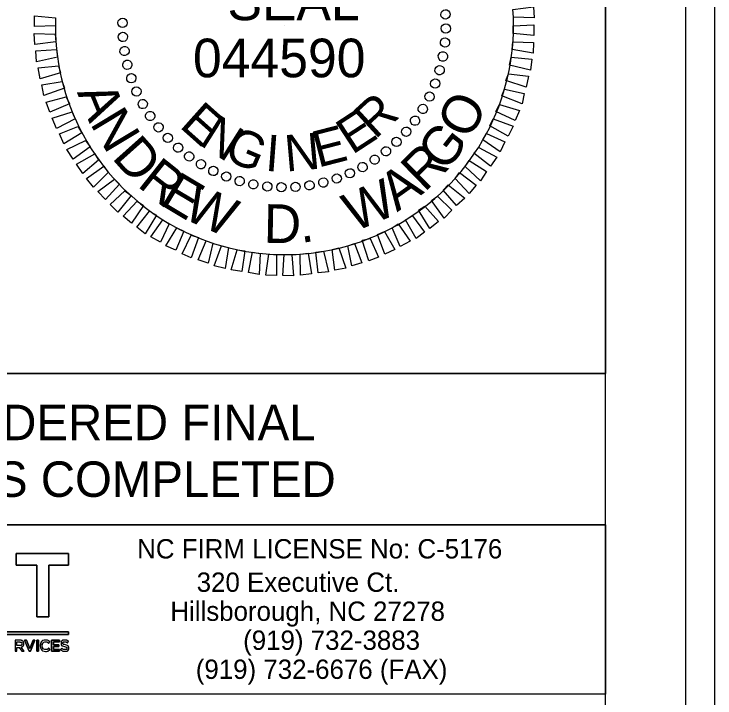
# Model space of a CAD drawing. Extents: x 3025871 to 3026431, y 707165 to 707825.
# Drawn here: x 3026258.31 to 3026274.62, y 707703.4 to 707719.32 of the extents above; entities that cross this region are included whole.
import ezdxf

# ---------------------------------------------------------------- set-up
doc = ezdxf.new("R2010")
doc.units = 0
for name, color, linetype in [('Old_Level_19', 7, 'Continuous'), ('Old_Level_39', 7, 'Continuous'), ('Prop DSN Text', 7, 'Continuous'), ('Sheet Block Title CELL', 7, 'Continuous'), ('Sheet Cutting Line CELL', 7, 'Continuous'), ('Typical Terminator CELL', 7, 'Continuous'), ('Typical Text ID Circle CELL', 7, 'Continuous')]:
    doc.layers.add(name, color=color, linetype=linetype)

msp = doc.modelspace()

# ---------------------------------------------------------------- linework, layer by layer
at = {"layer": 'Old_Level_19'}
for p, q in [((3026242.065, 707710.953), (3026272.071, 707710.953)), ((3026272.071, 707710.951), (3026272.071, 707707.426)), ((3026272.071, 707707.428), (3026242.065, 707707.428))]:
    msp.add_line(p, q, dxfattribs=at)
at = {"layer": 'Old_Level_39'}
msp.add_lwpolyline([(3026273.948, 707731.968), (3026023.973, 707731.968), (3026023.973, 707573.703), (3026273.948, 707573.703)], close=True, dxfattribs=at)
at = {"layer": 'Prop DSN Text'}
msp.add_arc((3026264.604, 707719.049), 5.331, 180.0118, 2.0847, dxfattribs=at)
at = {"layer": 'Sheet Block Title CELL'}
for p, q in [((3026268.356, 707719.31), (3026268.356, 707719.31)), ((3026260.833, 707719.115), (3026260.833, 707719.115)), ((3026264.598, 707719.047), (3026264.598, 707719.047)), ((3026268.363, 707718.98), (3026268.363, 707718.98)), ((3026260.841, 707718.785), (3026260.841, 707718.785)), ((3026268.341, 707718.65), (3026268.341, 707718.65)), ((3026260.886, 707718.462), (3026260.886, 707718.462)), ((3026268.288, 707718.327), (3026268.288, 707718.327)), ((3026260.946, 707718.132), (3026260.946, 707718.132)), ((3026268.221, 707718.012), (3026268.221, 707718.012)), ((3026261.036, 707717.817), (3026261.036, 707717.817)), ((3026268.116, 707717.697), (3026268.116, 707717.697)), ((3026261.156, 707717.517), (3026261.156, 707717.517)), ((3026267.981, 707717.397), (3026267.981, 707717.397)), ((3026261.306, 707717.225), (3026261.306, 707717.225)), ((3026267.831, 707717.105), (3026267.831, 707717.105)), ((3026261.478, 707716.94), (3026261.478, 707716.94)), ((3026267.643, 707716.835), (3026267.643, 707716.835)), ((3026261.666, 707716.677), (3026261.666, 707716.677)), ((3026267.441, 707716.572), (3026267.441, 707716.572)), ((3026261.891, 707716.43), (3026261.891, 707716.43)), ((3026262.123, 707716.205), (3026262.123, 707716.205)), ((3026267.216, 707716.34), (3026267.216, 707716.34)), ((3026266.968, 707716.115), (3026266.968, 707716.115)), ((3026262.386, 707716.002), (3026262.386, 707716.002)), ((3026266.706, 707715.927), (3026266.706, 707715.927)), ((3026262.656, 707715.815), (3026262.656, 707715.815)), ((3026266.421, 707715.755), (3026266.421, 707715.755)), ((3026262.948, 707715.665), (3026262.948, 707715.665)), ((3026266.128, 707715.605), (3026266.128, 707715.605)), ((3026263.248, 707715.53), (3026263.248, 707715.53)), ((3026263.563, 707715.425), (3026263.563, 707715.425)), ((3026265.513, 707715.395), (3026265.513, 707715.395)), ((3026265.828, 707715.485), (3026265.828, 707715.485)), ((3026263.878, 707715.357), (3026263.878, 707715.357)), ((3026264.201, 707715.305), (3026264.201, 707715.305)), ((3026264.531, 707715.282), (3026264.531, 707715.282)), ((3026264.861, 707715.29), (3026264.861, 707715.29)), ((3026265.183, 707715.335), (3026265.183, 707715.335))]:
    msp.add_line(p, q, dxfattribs=at)
for points in [[(3026269.916, 707719.422), (3026270.403, 707719.482), (3026270.418, 707719.227), (3026269.931, 707719.242)], [(3026259.273, 707719.047), (3026258.786, 707719.025), (3026258.786, 707719.28), (3026259.273, 707719.227)], [(3026269.923, 707719.047), (3026270.411, 707719.07), (3026270.411, 707718.815), (3026269.923, 707718.867)], [(3026259.281, 707718.672), (3026258.793, 707718.612), (3026258.778, 707718.867), (3026259.266, 707718.852)], [(3026269.916, 707718.672), (3026270.403, 707718.657), (3026270.388, 707718.41), (3026269.901, 707718.492)], [(3026259.326, 707718.312), (3026258.838, 707718.207), (3026258.816, 707718.462), (3026259.296, 707718.492)], [(3026269.878, 707718.312), (3026270.358, 707718.267), (3026270.328, 707718.012), (3026269.841, 707718.132)], [(3026259.393, 707717.952), (3026258.921, 707717.81), (3026258.876, 707718.065), (3026259.348, 707718.11)], [(3026269.818, 707717.93), (3026270.283, 707717.87), (3026270.231, 707717.615), (3026269.758, 707717.772)], [(3026259.483, 707717.592), (3026259.003, 707717.42), (3026258.958, 707717.667), (3026259.431, 707717.75)], [(3026269.721, 707717.57), (3026270.186, 707717.472), (3026270.133, 707717.225), (3026269.661, 707717.412)], [(3026259.603, 707717.232), (3026259.146, 707717.037), (3026259.063, 707717.27), (3026259.528, 707717.39)], [(3026269.608, 707717.21), (3026270.073, 707717.075), (3026269.976, 707716.842), (3026269.526, 707717.052)], [(3026259.738, 707716.88), (3026259.296, 707716.655), (3026259.198, 707716.895), (3026259.663, 707717.045)], [(3026269.458, 707716.88), (3026269.923, 707716.707), (3026269.811, 707716.475), (3026269.383, 707716.715)], [(3026259.888, 707716.557), (3026259.468, 707716.295), (3026259.371, 707716.527), (3026259.798, 707716.7)], [(3026269.308, 707716.535), (3026269.736, 707716.347), (3026269.623, 707716.115), (3026269.218, 707716.392)], [(3026260.083, 707716.227), (3026259.686, 707715.942), (3026259.543, 707716.167), (3026259.978, 707716.377)], [(3026269.128, 707716.212), (3026269.548, 707715.987), (3026269.398, 707715.777), (3026269.008, 707716.077)], [(3026260.278, 707715.92), (3026259.911, 707715.605), (3026259.768, 707715.822), (3026260.188, 707716.062)], [(3026268.903, 707715.912), (3026269.308, 707715.657), (3026269.166, 707715.44), (3026268.806, 707715.77)], [(3026260.503, 707715.627), (3026260.158, 707715.29), (3026260.001, 707715.492), (3026260.398, 707715.777)], [(3026268.678, 707715.627), (3026269.068, 707715.335), (3026268.903, 707715.14), (3026268.573, 707715.492)], [(3026260.766, 707715.357), (3026260.443, 707715.005), (3026260.263, 707715.185), (3026260.653, 707715.477)], [(3026268.416, 707715.342), (3026268.798, 707715.035), (3026268.611, 707714.862), (3026268.296, 707715.222)], [(3026261.036, 707715.095), (3026260.728, 707714.705), (3026260.548, 707714.885), (3026260.893, 707715.207)], [(3026268.168, 707715.08), (3026268.498, 707714.75), (3026268.318, 707714.57), (3026268.026, 707714.975)], [(3026261.321, 707714.862), (3026261.043, 707714.45), (3026260.848, 707714.615), (3026261.178, 707714.967)], [(3026267.868, 707714.847), (3026268.191, 707714.487), (3026267.988, 707714.33), (3026267.726, 707714.75)], [(3026261.628, 707714.637), (3026261.366, 707714.202), (3026261.171, 707714.36), (3026261.463, 707714.727)], [(3026267.583, 707714.622), (3026267.861, 707714.24), (3026267.666, 707714.097), (3026267.418, 707714.532)], [(3026261.921, 707714.435), (3026261.718, 707714.007), (3026261.493, 707714.135), (3026261.778, 707714.525)], [(3026267.253, 707714.435), (3026267.531, 707714.03), (3026267.298, 707713.91), (3026267.111, 707714.345)], [(3026262.266, 707714.262), (3026262.078, 707713.82), (3026261.846, 707713.925), (3026262.101, 707714.345)], [(3026266.931, 707714.255), (3026267.171, 707713.835), (3026266.938, 707713.73), (3026266.766, 707714.187)], [(3026262.603, 707714.12), (3026262.431, 707713.647), (3026262.221, 707713.737), (3026262.431, 707714.172)], [(3026266.601, 707714.097), (3026266.796, 707713.662), (3026266.571, 707713.572), (3026266.413, 707714.052)], [(3026262.941, 707713.985), (3026262.828, 707713.52), (3026262.596, 707713.595), (3026262.783, 707714.037)], [(3026263.301, 707713.887), (3026263.226, 707713.4), (3026262.971, 707713.46), (3026263.143, 707713.925)], [(3026266.233, 707713.977), (3026266.406, 707713.527), (3026266.173, 707713.46), (3026266.076, 707713.925)], [(3026263.683, 707713.805), (3026263.616, 707713.325), (3026263.368, 707713.362), (3026263.503, 707713.827)], [(3026264.043, 707713.745), (3026264.013, 707713.257), (3026263.766, 707713.302), (3026263.863, 707713.775)], [(3026265.153, 707713.752), (3026265.236, 707713.272), (3026264.981, 707713.242), (3026264.973, 707713.73)], [(3026265.513, 707713.797), (3026265.633, 707713.317), (3026265.386, 707713.295), (3026265.333, 707713.775)], [(3026265.873, 707713.88), (3026266.031, 707713.407), (3026265.776, 707713.355), (3026265.716, 707713.842)], [(3026264.418, 707713.722), (3026264.418, 707713.235), (3026264.171, 707713.242), (3026264.238, 707713.73)], [(3026264.778, 707713.715), (3026264.816, 707713.227), (3026264.568, 707713.235), (3026264.598, 707713.722)]]:
    msp.add_lwpolyline(points, close=True, dxfattribs=at)
for centre, major_axis in [((3026268.351, 707719.31), (0.108, 0.008)), ((3026260.837, 707719.113), (-0.108, 0.002)), ((3026268.36, 707718.982), (0.108, -0.002)), ((3026260.845, 707718.785), (-0.108, -0.008)), ((3026268.34, 707718.654), (0.107, -0.011)), ((3026260.883, 707718.459), (-0.107, -0.017)), ((3026268.291, 707718.33), (0.106, -0.021)), ((3026260.948, 707718.137), (-0.105, -0.026)), ((3026268.215, 707718.011), (0.104, -0.03)), ((3026261.041, 707717.823), (-0.102, -0.035)), ((3026268.11, 707717.699), (0.101, -0.039)), ((3026261.161, 707717.517), (-0.0987, -0.0439)), ((3026267.98, 707717.398), (0.0971, -0.0473)), ((3026261.308, 707717.224), (-0.0945, -0.0524)), ((3026267.823, 707717.11), (0.0926, -0.0556)), ((3026261.479, 707716.944), (-0.0895, -0.0604)), ((3026267.642, 707716.836), (0.0874, -0.0635)), ((3026261.675, 707716.68), (-0.0839, -0.068)), ((3026267.437, 707716.579), (0.0815, -0.0709)), ((3026261.892, 707716.434), (-0.0777, -0.075)), ((3026267.212, 707716.341), (0.075, -0.0777)), ((3026262.13, 707716.208), (-0.0709, -0.0815)), ((3026266.966, 707716.124), (0.068, -0.0839)), ((3026262.387, 707716.004), (-0.0635, -0.0874)), ((3026266.702, 707715.929), (0.0604, -0.0895)), ((3026262.661, 707715.823), (-0.0556, -0.0926)), ((3026266.422, 707715.757), (0.0524, -0.0945)), ((3026262.949, 707715.666), (-0.0473, -0.0971)), ((3026266.128, 707715.611), (0.0439, -0.0987)), ((3026263.25, 707715.535), (-0.039, -0.101)), ((3026263.561, 707715.431), (-0.03, -0.104)), ((3026265.823, 707715.49), (0.035, -0.102)), ((3026263.88, 707715.355), (-0.021, -0.106)), ((3026264.205, 707715.306), (-0.011, -0.107)), ((3026264.533, 707715.286), (-0.002, -0.108)), ((3026264.861, 707715.295), (0.008, -0.108)), ((3026265.187, 707715.332), (0.017, -0.107)), ((3026265.508, 707715.397), (0.026, -0.105))]:
    msp.add_ellipse(centre, major_axis=major_axis, ratio=0.999708, dxfattribs=at)
at = {"layer": 'Sheet Cutting Line CELL'}
for points in [[(3026272.073, 707731.586), (3026047.073, 707731.586), (3026047.073, 707574.086), (3026272.073, 707574.086)], [(3026257.073, 707727.828), (3026272.073, 707727.828), (3026272.073, 707710.953), (3026257.073, 707710.953)]]:
    msp.add_lwpolyline(points, close=True, dxfattribs=at)
at = {"layer": 'Typical Terminator CELL'}
msp.add_lwpolyline([(3026274.623, 707735.336), (3026022.023, 707735.336), (3026022.023, 707570.336), (3026274.623, 707570.336)], close=True, dxfattribs=at)
at = {"layer": 'Typical Text ID Circle CELL'}
for p, q in [((3026258.493, 707704.662), (3026258.493, 707704.661)), ((3026258.537, 707704.664), (3026258.537, 707704.665)), ((3026258.923, 707704.618), (3026258.923, 707704.617)), ((3026258.968, 707704.618), (3026258.968, 707704.618)), ((3026259.118, 707704.677), (3026259.145, 707704.71)), ((3026259.405, 707704.675), (3026259.405, 707704.674)), ((3026259.448, 707704.678), (3026259.448, 707704.679)), ((3026259.555, 707704.683), (3026259.578, 707704.717)), ((3026259.147, 707704.531), (3026259.119, 707704.56)), ((3026259.421, 707704.559), (3026259.396, 707704.527)), ((3026259.542, 707704.559), (3026259.542, 707704.558)), ((3026259.585, 707704.563), (3026259.585, 707704.563))]:
    msp.add_line(p, q, dxfattribs=at)
msp.add_lwpolyline([(3026242.065, 707707.428), (3026272.074, 707707.428), (3026272.074, 707703.49), (3026242.065, 707703.49)], close=True, dxfattribs=at)
for points in [[(3026259.58, 707706.76), (3026259.58, 707706.489), (3026259.124, 707706.489), (3026259.124, 707705.291), (3026258.842, 707705.291), (3026258.842, 707706.489), (3026258.365, 707706.489), (3026258.365, 707706.76), (3026259.58, 707706.76)], [(3026258.365, 707706.76), (3026258.365, 707706.489), (3026258.842, 707706.489), (3026258.842, 707705.291), (3026259.124, 707705.291), (3026259.124, 707706.489), (3026259.58, 707706.489), (3026259.58, 707706.76), (3026258.365, 707706.76)], [(3026259.58, 707704.875), (3026252.749, 707704.875), (3026252.749, 707704.943), (3026259.58, 707704.943), (3026259.58, 707704.875)], [(3026259.58, 707704.943), (3026252.749, 707704.943), (3026252.749, 707704.875), (3026259.58, 707704.875), (3026259.58, 707704.943)], [(3026258.446, 707704.745), (3026258.337, 707704.745), (3026258.337, 707704.49), (3026258.38, 707704.49), (3026258.38, 707704.579), (3026258.434, 707704.579), (3026258.494, 707704.49), (3026258.545, 707704.49), (3026258.479, 707704.587)], [(3026258.443, 707704.619), (3026258.38, 707704.619), (3026258.38, 707704.704), (3026258.442, 707704.704)], [(3026258.558, 707704.745), (3026258.605, 707704.745), (3026258.679, 707704.549), (3026258.753, 707704.745), (3026258.799, 707704.745), (3026258.698, 707704.488), (3026258.66, 707704.488), (3026258.558, 707704.745)], [(3026258.66, 707704.488), (3026258.698, 707704.488), (3026258.799, 707704.745), (3026258.753, 707704.745), (3026258.679, 707704.549), (3026258.605, 707704.745), (3026258.558, 707704.745), (3026258.66, 707704.488)], [(3026258.84, 707704.745), (3026258.883, 707704.745), (3026258.883, 707704.49), (3026258.84, 707704.49), (3026258.84, 707704.745)], [(3026258.84, 707704.49), (3026258.883, 707704.49), (3026258.883, 707704.745), (3026258.84, 707704.745), (3026258.84, 707704.49)], [(3026259.185, 707704.745), (3026259.366, 707704.745), (3026259.366, 707704.705), (3026259.228, 707704.705), (3026259.228, 707704.639), (3026259.351, 707704.639), (3026259.351, 707704.599), (3026259.228, 707704.599), (3026259.228, 707704.53), (3026259.368, 707704.53), (3026259.368, 707704.49), (3026259.185, 707704.49), (3026259.185, 707704.745)], [(3026259.185, 707704.49), (3026259.368, 707704.49), (3026259.368, 707704.53), (3026259.228, 707704.53), (3026259.228, 707704.599), (3026259.351, 707704.599), (3026259.351, 707704.639), (3026259.228, 707704.639), (3026259.228, 707704.705), (3026259.366, 707704.705), (3026259.366, 707704.745), (3026259.185, 707704.745), (3026259.185, 707704.49)]]:
    msp.add_lwpolyline(points, dxfattribs=at)
for points, degree in [([(3026258.337, 707704.745), (3026258.337, 707704.745), (3026258.446, 707704.745), (3026258.446, 707704.745), (3026258.477, 707704.745), (3026258.501, 707704.736), (3026258.516, 707704.72), (3026258.529, 707704.706), (3026258.537, 707704.687), (3026258.537, 707704.665), (3026258.537, 707704.665), (3026258.537, 707704.664), (3026258.537, 707704.664), (3026258.537, 707704.622), (3026258.513, 707704.597), (3026258.479, 707704.587), (3026258.479, 707704.587), (3026258.545, 707704.49), (3026258.545, 707704.49), (3026258.545, 707704.49), (3026258.494, 707704.49), (3026258.494, 707704.49), (3026258.494, 707704.49), (3026258.434, 707704.579), (3026258.434, 707704.579), (3026258.434, 707704.579), (3026258.38, 707704.579), (3026258.38, 707704.579), (3026258.38, 707704.579), (3026258.38, 707704.49), (3026258.38, 707704.49), (3026258.38, 707704.49), (3026258.337, 707704.49), (3026258.337, 707704.49), (3026258.337, 707704.49), (3026258.337, 707704.745), (3026258.337, 707704.745)], 3), ([(3026258.443, 707704.619), (3026258.473, 707704.619), (3026258.493, 707704.636), (3026258.493, 707704.661), (3026258.493, 707704.661), (3026258.493, 707704.662), (3026258.493, 707704.662), (3026258.493, 707704.689), (3026258.474, 707704.704), (3026258.442, 707704.704), (3026258.442, 707704.704), (3026258.38, 707704.704), (3026258.38, 707704.704), (3026258.38, 707704.704), (3026258.38, 707704.619), (3026258.38, 707704.619), (3026258.38, 707704.619), (3026258.443, 707704.619), (3026258.443, 707704.619)], 3), ([(3026258.442, 707704.704), (3026258.474, 707704.704), (3026258.493, 707704.689), (3026258.493, 707704.662)], 2), ([(3026258.493, 707704.661), (3026258.493, 707704.636), (3026258.473, 707704.619), (3026258.443, 707704.619)], 2), ([(3026258.537, 707704.665), (3026258.537, 707704.687), (3026258.529, 707704.706), (3026258.516, 707704.72), (3026258.501, 707704.736), (3026258.477, 707704.745), (3026258.446, 707704.745)], 3), ([(3026258.479, 707704.587), (3026258.513, 707704.597), (3026258.537, 707704.622), (3026258.537, 707704.664)], 2), ([(3026258.923, 707704.617), (3026258.923, 707704.617), (3026258.923, 707704.618), (3026258.923, 707704.618), (3026258.923, 707704.69), (3026258.975, 707704.75), (3026259.049, 707704.75), (3026259.094, 707704.75), (3026259.122, 707704.733), (3026259.145, 707704.71), (3026259.145, 707704.71), (3026259.118, 707704.677), (3026259.118, 707704.677), (3026259.098, 707704.696), (3026259.077, 707704.708), (3026259.049, 707704.708), (3026259.003, 707704.708), (3026258.968, 707704.668), (3026258.968, 707704.618), (3026258.968, 707704.618), (3026258.968, 707704.618), (3026258.968, 707704.618), (3026258.968, 707704.568), (3026259.002, 707704.527), (3026259.049, 707704.527), (3026259.079, 707704.527), (3026259.098, 707704.54), (3026259.119, 707704.56), (3026259.119, 707704.56), (3026259.147, 707704.531), (3026259.147, 707704.531), (3026259.121, 707704.503), (3026259.093, 707704.486), (3026259.048, 707704.486), (3026258.976, 707704.486), (3026258.923, 707704.544), (3026258.923, 707704.617)], 3), ([(3026259.145, 707704.71), (3026259.122, 707704.733), (3026259.094, 707704.75), (3026259.049, 707704.75), (3026258.975, 707704.75), (3026258.923, 707704.69), (3026258.923, 707704.618)], 3), ([(3026258.923, 707704.617), (3026258.923, 707704.544), (3026258.976, 707704.486), (3026259.048, 707704.486), (3026259.093, 707704.486), (3026259.121, 707704.503), (3026259.147, 707704.531)], 3), ([(3026258.968, 707704.618), (3026258.968, 707704.668), (3026259.003, 707704.708), (3026259.049, 707704.708), (3026259.077, 707704.708), (3026259.098, 707704.696), (3026259.118, 707704.677)], 3), ([(3026259.119, 707704.56), (3026259.098, 707704.54), (3026259.079, 707704.527), (3026259.049, 707704.527), (3026259.002, 707704.527), (3026258.968, 707704.568), (3026258.968, 707704.618)], 3), ([(3026259.396, 707704.527), (3026259.396, 707704.527), (3026259.421, 707704.559), (3026259.421, 707704.559), (3026259.445, 707704.538), (3026259.469, 707704.526), (3026259.499, 707704.526), (3026259.525, 707704.526), (3026259.542, 707704.539), (3026259.542, 707704.558), (3026259.542, 707704.558), (3026259.542, 707704.559), (3026259.542, 707704.559), (3026259.542, 707704.577), (3026259.532, 707704.587), (3026259.487, 707704.598), (3026259.435, 707704.611), (3026259.405, 707704.627), (3026259.405, 707704.674), (3026259.405, 707704.674), (3026259.405, 707704.675), (3026259.405, 707704.675), (3026259.405, 707704.719), (3026259.44, 707704.749), (3026259.489, 707704.749), (3026259.525, 707704.749), (3026259.553, 707704.738), (3026259.578, 707704.717), (3026259.578, 707704.717), (3026259.555, 707704.683), (3026259.555, 707704.683), (3026259.533, 707704.7), (3026259.511, 707704.709), (3026259.488, 707704.709), (3026259.463, 707704.709), (3026259.448, 707704.696), (3026259.448, 707704.679), (3026259.448, 707704.679), (3026259.448, 707704.678), (3026259.448, 707704.678), (3026259.448, 707704.658), (3026259.46, 707704.65), (3026259.507, 707704.638), (3026259.558, 707704.625), (3026259.585, 707704.606), (3026259.585, 707704.563), (3026259.585, 707704.563), (3026259.585, 707704.563), (3026259.585, 707704.563), (3026259.585, 707704.515), (3026259.549, 707704.487), (3026259.498, 707704.487), (3026259.46, 707704.487), (3026259.425, 707704.5), (3026259.396, 707704.527)], 3), ([(3026259.578, 707704.717), (3026259.553, 707704.738), (3026259.525, 707704.749), (3026259.489, 707704.749), (3026259.44, 707704.749), (3026259.405, 707704.719), (3026259.405, 707704.675)], 3), ([(3026259.405, 707704.674), (3026259.405, 707704.627), (3026259.435, 707704.611), (3026259.487, 707704.598), (3026259.532, 707704.587), (3026259.542, 707704.577), (3026259.542, 707704.559)], 3), ([(3026259.448, 707704.679), (3026259.448, 707704.696), (3026259.463, 707704.709), (3026259.488, 707704.709), (3026259.511, 707704.709), (3026259.533, 707704.7), (3026259.555, 707704.683)], 3), ([(3026259.585, 707704.563), (3026259.585, 707704.606), (3026259.558, 707704.625), (3026259.507, 707704.638), (3026259.46, 707704.65), (3026259.448, 707704.658), (3026259.448, 707704.678)], 3), ([(3026259.396, 707704.527), (3026259.425, 707704.5), (3026259.46, 707704.487), (3026259.498, 707704.487), (3026259.549, 707704.487), (3026259.585, 707704.515), (3026259.585, 707704.563)], 3), ([(3026259.542, 707704.558), (3026259.542, 707704.539), (3026259.525, 707704.526), (3026259.499, 707704.526), (3026259.469, 707704.526), (3026259.445, 707704.538), (3026259.421, 707704.559)], 3)]:
    msp.add_open_spline(points, degree=degree, dxfattribs=at)

# ---------------------------------------------------------------- texts
at = {"layer": 'Old_Level_19'}
for s, p in [('DOCUMENT NOT CONSIDERED FINAL', (3026245.226, 707709.401)), ('UNLESS ALL SIGNATURES COMPLETED', (3026244.465, 707708.081))]:
    msp.add_text(s, height=0.825, rotation=360, dxfattribs=at).set_placement(p)
at = {"layer": 'Sheet Block Title CELL'}
for s, height, rotation, p in [('SEAL', 0.8997, 360, (3026263.278, 707719.175)), ('A', 0.9, 292.2016, (3026259.771, 707717.497)), ('R', 0.846, 42.4814, (3026266.713, 707716.385)), ('O', 0.9, 62.5158, (3026268.913, 707716.367)), ('E', 0.846, 318.2769, (3026262.138, 707716.7)), ('N', 0.9, 301.0323, (3026260.066, 707716.774)), ('E', 0.846, 33.1241, (3026266.181, 707716.032)), ('N', 0.846, 327.634, (3026262.588, 707716.295)), ('E', 0.846, 14.4118, (3026265.386, 707715.74)), ('G', 0.9, 51.8017, (3026268.34, 707715.613)), ('G', 0.846, 336.9902, (3026263.158, 707715.957)), ('N', 0.846, 5.0564, (3026264.643, 707715.65)), ('D', 0.9, 311.7464, (3026260.568, 707715.97)), ('I', 0.846, 355.7012, (3026264.141, 707715.672)), ('R', 0.9, 44.3296, (3026267.861, 707715.156)), ('R', 0.9, 321.6115, (3026261.155, 707715.324)), ('E', 0.9, 329.0836, (3026261.669, 707714.907)), ('A', 0.9, 35.4989, (3026267.225, 707714.702)), ('W', 0.9, 336.1852, (3026262.204, 707714.576)), ('W', 0.9, 22.9785, (3026266.22, 707714.237)), ('D', 0.9, 358.8948, (3026264.116, 707713.996)), ('.', 0.9, 8.7599, (3026264.989, 707713.988))]:
    msp.add_text(s, height=height, rotation=rotation, dxfattribs=at).set_placement(p)
msp.add_text('044590', height=0.8997, dxfattribs=at).set_placement((3026262.475, 707717.846))
at = {"layer": 'Typical Text ID Circle CELL'}
for s, p in [('NC FIRM LICENSE No: C-5176', (3026261.177, 707706.648)), ('320 Executive Ct.', (3026262.562, 707705.871)), ('Hillsborough, NC 27278', (3026261.949, 707705.196)), ('(919) 732-3883', (3026263.643, 707704.521)), ('(919) 732-6676 (FAX)', (3026262.541, 707703.845))]:
    msp.add_text(s, height=0.45013, rotation=360, dxfattribs=at).set_placement(p)

doc.saveas('drawing.dxf')
